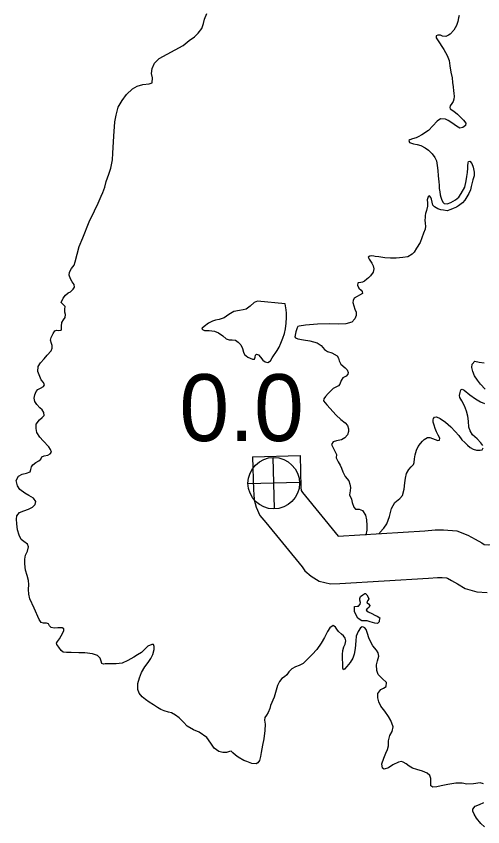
# Model space of a CAD drawing. Extents: x -939622 to -934222, y 1383701 to 1385301.
# Drawn here: x -936508.32 to -936499.49, y 1384666.36 to 1384681.72 of the extents above; entities that cross this region are included whole.
import ezdxf

# ---------------------------------------------------------------- set-up
doc = ezdxf.new("R2010")
doc.units = 0
for name, color, linetype in [('Level 10', 7, 'Continuous'), ('Level 25', 7, 'Continuous'), ('Level 26', 7, 'Continuous'), ('Level 9', 7, 'Continuous')]:
    doc.layers.add(name, color=color, linetype=linetype)

msp = doc.modelspace()

# ---------------------------------------------------------------- linework, layer by layer
at = {"layer": 'Level 10'}
for points in [[(-936502.949, 1384673.399), (-936502.932, 1384672.787), (-936502.928, 1384672.732), (-936502.9, 1384672.698), (-936502.224, 1384671.87), (-936500.588, 1384671.967), (-936500.39, 1384671.985), (-936500.229, 1384671.986), (-936499.981, 1384671.97), (-936499.77, 1384671.888), (-936499.632, 1384671.808), (-936499.509, 1384671.739), (-936499.461, 1384671.709), (-936499.457, 1384671.708), (-936499.384, 1384671.703), (-936497.36, 1384671.737), (-936493.907, 1384671.783), (-936493.844, 1384671.791), (-936493.821, 1384671.795), (-936493.794, 1384671.813), (-936493.74, 1384671.866), (-936492.232, 1384673.699), (-936487.825, 1384673.598)], [(-936503.849, 1384673.373), (-936502.949, 1384673.399)], [(-936503.849, 1384673.373), (-936503.831, 1384672.741), (-936503.825, 1384672.662), (-936503.817, 1384672.553), (-936503.778, 1384672.415), (-936503.707, 1384672.262), (-936503.597, 1384672.128), (-936502.911, 1384671.289), (-936502.856, 1384671.213), (-936502.74, 1384671.109), (-936502.587, 1384671.013), (-936502.372, 1384670.965), (-936502.195, 1384670.97), (-936500.519, 1384671.069), (-936500.346, 1384671.085), (-936500.256, 1384671.086), (-936500.178, 1384671.081), (-936500.159, 1384671.073), (-936500.078, 1384671.027), (-936499.969, 1384670.964), (-936499.822, 1384670.874), (-936499.602, 1384670.815), (-936499.404, 1384670.803)]]:
    msp.add_lwpolyline(points, dxfattribs=at)
at = {"layer": 'Level 26'}
for p, q in [((-936503.435, 1384672.383), (-936503.457, 1384673.359)), ((-936502.958, 1384672.882), (-936503.934, 1384672.86))]:
    msp.add_line(p, q, dxfattribs=at)
msp.add_circle((-936503.446, 1384672.871), 0.488, dxfattribs=at)
at = {"layer": 'Level 9'}
for points in [[(-936507.472, 1384676.293), (-936507.432, 1384676.375), (-936507.388, 1384676.433), (-936507.336, 1384676.476), (-936507.297, 1384676.498), (-936507.247, 1384676.545), (-936507.218, 1384676.584), (-936507.222, 1384676.638), (-936507.263, 1384676.689), (-936507.297, 1384676.745), (-936507.317, 1384676.811), (-936507.312, 1384676.871), (-936507.278, 1384676.941), (-936507.228, 1384677.002), (-936507.206, 1384677.063), (-936507.129, 1384677.354), (-936507.061, 1384677.524), (-936506.943, 1384677.824), (-936506.837, 1384678.031), (-936506.768, 1384678.177), (-936506.712, 1384678.308), (-936506.68, 1384678.381), (-936506.647, 1384678.484), (-936506.619, 1384678.59), (-936506.569, 1384678.727), (-936506.533, 1384678.842), (-936506.501, 1384679.002), (-936506.495, 1384679.123), (-936506.475, 1384679.445), (-936506.452, 1384679.716), (-936506.431, 1384679.846), (-936506.39, 1384680), (-936506.318, 1384680.123), (-936506.237, 1384680.239), (-936506.123, 1384680.347), (-936506.031, 1384680.397), (-936505.926, 1384680.424), (-936505.807, 1384680.436), (-936505.75, 1384680.461), (-936505.74, 1384680.552), (-936505.758, 1384680.638), (-936505.751, 1384680.729), (-936505.705, 1384680.832), (-936505.617, 1384680.918), (-936505.164, 1384681.167), (-936505.047, 1384681.26), (-936504.949, 1384681.329), (-936504.876, 1384681.397), (-936504.806, 1384681.485), (-936504.776, 1384681.585), (-936504.757, 1384681.667), (-936504.714, 1384681.77)], [(-936499.938, 1384681.735), (-936499.949, 1384681.689), (-936499.962, 1384681.623), (-936499.984, 1384681.544), (-936500.036, 1384681.459), (-936500.103, 1384681.382), (-936500.139, 1384681.36), (-936500.163, 1384681.347), (-936500.186, 1384681.338), (-936500.25, 1384681.345), (-936500.289, 1384681.359), (-936500.34, 1384681.361), (-936500.37, 1384681.348), (-936500.372, 1384681.312), (-936500.347, 1384681.274), (-936500.225, 1384681.087), (-936500.165, 1384680.974), (-936500.127, 1384680.882), (-936500.109, 1384680.78), (-936500.092, 1384680.663), (-936500.071, 1384680.555), (-936500.06, 1384680.462), (-936500.052, 1384680.381), (-936500.044, 1384680.309), (-936500.037, 1384680.261), (-936500.032, 1384680.198), (-936500.034, 1384680.15), (-936500.051, 1384680.102), (-936500.077, 1384680.068), (-936500.106, 1384680.022), (-936500.111, 1384679.992), (-936500.107, 1384679.965), (-936500.037, 1384679.918), (-936499.964, 1384679.866), (-936499.908, 1384679.81), (-936499.856, 1384679.748), (-936499.809, 1384679.692), (-936499.817, 1384679.647), (-936499.867, 1384679.61), (-936499.921, 1384679.599), (-936499.988, 1384679.634), (-936500.077, 1384679.698), (-936500.141, 1384679.742), (-936500.196, 1384679.77), (-936500.286, 1384679.774)], [(-936500.286, 1384679.774), (-936500.351, 1384679.733), (-936500.517, 1384679.555), (-936500.641, 1384679.471), (-936500.712, 1384679.433), (-936500.751, 1384679.414), (-936500.82, 1384679.4), (-936500.867, 1384679.381), (-936500.891, 1384679.363), (-936500.875, 1384679.33), (-936500.802, 1384679.304), (-936500.733, 1384679.288), (-936500.66, 1384679.269), (-936500.578, 1384679.226), (-936500.517, 1384679.182), (-936500.447, 1384679.114), (-936500.394, 1384679.041), (-936500.365, 1384678.978), (-936500.351, 1384678.894), (-936500.34, 1384678.795), (-936500.331, 1384678.696), (-936500.322, 1384678.585), (-936500.315, 1384678.522), (-936500.313, 1384678.456), (-936500.303, 1384678.393), (-936500.298, 1384678.336), (-936500.285, 1384678.291), (-936500.272, 1384678.252), (-936500.244, 1384678.199), (-936500.222, 1384678.172), (-936500.165, 1384678.168), (-936500.094, 1384678.19), (-936500.005, 1384678.241), (-936499.94, 1384678.29), (-936499.9, 1384678.358), (-936499.831, 1384678.48), (-936499.8, 1384678.598), (-936499.788, 1384678.682), (-936499.777, 1384678.761), (-936499.773, 1384678.842), (-936499.771, 1384678.884), (-936499.764, 1384678.941), (-936499.756, 1384678.969), (-936499.732, 1384678.975), (-936499.695, 1384678.931), (-936499.669, 1384678.862), (-936499.652, 1384678.767), (-936499.65, 1384678.694), (-936499.675, 1384678.622), (-936499.708, 1384678.492), (-936499.721, 1384678.428), (-936499.753, 1384678.364), (-936499.79, 1384678.297), (-936499.83, 1384678.233), (-936499.871, 1384678.187), (-936499.951, 1384678.125), (-936499.989, 1384678.1), (-936500.049, 1384678.074), (-936500.096, 1384678.055), (-936500.162, 1384678.035), (-936500.231, 1384678.046), (-936500.285, 1384678.053), (-936500.34, 1384678.073), (-936500.404, 1384678.108), (-936500.434, 1384678.14), (-936500.448, 1384678.197), (-936500.461, 1384678.251), (-936500.471, 1384678.287), (-936500.499, 1384678.319), (-936500.525, 1384678.3), (-936500.542, 1384678.24), (-936500.538, 1384678.186), (-936500.536, 1384678.12), (-936500.552, 1384678.041), (-936500.572, 1384677.983), (-936500.58, 1384677.941), (-936500.582, 1384677.902), (-936500.584, 1384677.863), (-936500.579, 1384677.794), (-936500.572, 1384677.74), (-936500.582, 1384677.685), (-936500.613, 1384677.609), (-936500.675, 1384677.433), (-936500.744, 1384677.327), (-936500.785, 1384677.25), (-936500.826, 1384677.21), (-936500.909, 1384677.163), (-936501.004, 1384677.146), (-936501.13, 1384677.134), (-936501.238, 1384677.134), (-936501.34, 1384677.141), (-936501.455, 1384677.159), (-936501.524, 1384677.169), (-936501.548, 1384677.172), (-936501.599, 1384677.177), (-936501.629, 1384677.173), (-936501.656, 1384677.154), (-936501.637, 1384677.116), (-936501.587, 1384677.042), (-936501.561, 1384676.988), (-936501.551, 1384676.934)], [(-936501.551, 1384676.934), (-936501.565, 1384676.868), (-936501.614, 1384676.8), (-936501.652, 1384676.763), (-936501.684, 1384676.735), (-936501.728, 1384676.701), (-936501.764, 1384676.682), (-936501.797, 1384676.676), (-936501.848, 1384676.665), (-936501.853, 1384676.659), (-936501.862, 1384676.623), (-936501.833, 1384676.569), (-936501.793, 1384676.528), (-936501.775, 1384676.502), (-936501.765, 1384676.466)], [(-936503.227, 1384676.27), (-936503.756, 1384676.319), (-936503.819, 1384676.293), (-936503.895, 1384676.227), (-936503.968, 1384676.171), (-936504.025, 1384676.155), (-936504.096, 1384676.144), (-936504.204, 1384676.123), (-936504.298, 1384676.069), (-936504.383, 1384676.006), (-936504.478, 1384675.971), (-936504.547, 1384675.96), (-936504.606, 1384675.94), (-936504.683, 1384675.905), (-936504.765, 1384675.842), (-936504.803, 1384675.808), (-936504.806, 1384675.787), (-936504.76, 1384675.767), (-936504.67, 1384675.767), (-936504.571, 1384675.754), (-936504.492, 1384675.721), (-936504.409, 1384675.663), (-936504.348, 1384675.604), (-936504.29, 1384675.585), (-936504.236, 1384675.59), (-936504.173, 1384675.579), (-936504.118, 1384675.542), (-936504.072, 1384675.495), (-936504.036, 1384675.424), (-936504.02, 1384675.355), (-936504.003, 1384675.308), (-936503.936, 1384675.258), (-936503.848, 1384675.222), (-936503.809, 1384675.223), (-936503.798, 1384675.259), (-936503.79, 1384675.299), (-936503.772, 1384675.314), (-936503.733, 1384675.303), (-936503.699, 1384675.262), (-936503.655, 1384675.203), (-936503.606, 1384675.171), (-936503.558, 1384675.161), (-936503.505, 1384675.192), (-936503.474, 1384675.244)], [(-936501.765, 1384676.466), (-936501.923, 1384676.376), (-936501.942, 1384676.334), (-936501.95, 1384676.294), (-936501.93, 1384676.232), (-936501.908, 1384676.169), (-936501.885, 1384676.113), (-936501.883, 1384676.05), (-936501.911, 1384675.983), (-936501.967, 1384675.924), (-936502.08, 1384675.894), (-936502.226, 1384675.887), (-936502.398, 1384675.891), (-936502.616, 1384675.882), (-936502.844, 1384675.866), (-936502.966, 1384675.848), (-936502.987, 1384675.838), (-936503.001, 1384675.814), (-936503.029, 1384675.738), (-936503.039, 1384675.674), (-936503.044, 1384675.644), (-936503.035, 1384675.623), (-936502.992, 1384675.604), (-936502.881, 1384675.589), (-936502.766, 1384675.568), (-936502.621, 1384675.53), (-936502.548, 1384675.481), (-936502.488, 1384675.404), (-936502.428, 1384675.37), (-936502.346, 1384675.339), (-936502.245, 1384675.285), (-936502.22, 1384675.241), (-936502.206, 1384675.187), (-936502.175, 1384675.128), (-936502.095, 1384675.055), (-936502.058, 1384675.02), (-936502.035, 1384674.969), (-936502.046, 1384674.939), (-936502.078, 1384674.902), (-936502.14, 1384674.87), (-936502.172, 1384674.815), (-936502.197, 1384674.751), (-936502.22, 1384674.715), (-936502.27, 1384674.689), (-936502.323, 1384674.664), (-936502.361, 1384674.626), (-936502.413, 1384674.568), (-936502.466, 1384674.515), (-936502.498, 1384674.469), (-936502.502, 1384674.43), (-936502.44, 1384674.354), (-936502.267, 1384674.163), (-936502.174, 1384674.076), (-936502.092, 1384674.015), (-936502.051, 1384673.965), (-936502.028, 1384673.899), (-936502.033, 1384673.848), (-936502.052, 1384673.787), (-936502.102, 1384673.732), (-936502.166, 1384673.694), (-936502.259, 1384673.673), (-936502.318, 1384673.654), (-936502.35, 1384673.602), (-936502.293, 1384673.492), (-936502.26, 1384673.418), (-936502.262, 1384673.352), (-936502.229, 1384673.277), (-936502.186, 1384673.215), (-936502.163, 1384673.153), (-936502.14, 1384673.084), (-936502.092, 1384672.999), (-936502.027, 1384672.913), (-936502.004, 1384672.854), (-936501.99, 1384672.788), (-936502.001, 1384672.725), (-936502.013, 1384672.649), (-936501.972, 1384672.569), (-936501.961, 1384672.503), (-936501.932, 1384672.42), (-936501.898, 1384672.379), (-936501.826, 1384672.381), (-936501.765, 1384672.356), (-936501.709, 1384672.267), (-936501.688, 1384672.177), (-936501.685, 1384672.069), (-936501.685, 1384671.979), (-936501.704, 1384671.891), (-936501.705, 1384671.888)], [(-936507.945, 1384674.607), (-936507.916, 1384674.644), (-936507.86, 1384674.673), (-936507.806, 1384674.701), (-936507.789, 1384674.738), (-936507.803, 1384674.779), (-936507.849, 1384674.829), (-936507.911, 1384674.987), (-936507.907, 1384675.08), (-936507.861, 1384675.154), (-936507.795, 1384675.231), (-936507.737, 1384675.298), (-936507.661, 1384675.379), (-936507.641, 1384675.427), (-936507.643, 1384675.478), (-936507.653, 1384675.52), (-936507.67, 1384675.58), (-936507.659, 1384675.634), (-936507.625, 1384675.71), (-936507.591, 1384675.756), (-936507.555, 1384675.772), (-936507.525, 1384675.767), (-936507.474, 1384675.772), (-936507.463, 1384675.793), (-936507.467, 1384675.844), (-936507.46, 1384675.916), (-936507.429, 1384675.965), (-936507.394, 1384676.011), (-936507.387, 1384676.069), (-936507.403, 1384676.11), (-936507.402, 1384676.171), (-936507.394, 1384676.219), (-936507.472, 1384676.293)], [(-936503.474, 1384675.244), (-936503.379, 1384675.388), (-936503.345, 1384675.452), (-936503.314, 1384675.522), (-936503.274, 1384675.617), (-936503.241, 1384675.708), (-936503.225, 1384675.795), (-936503.211, 1384675.904), (-936503.205, 1384676.009), (-936503.204, 1384676.091), (-936503.212, 1384676.154), (-936503.227, 1384676.27)], [(-936499.441, 1384674.655), (-936499.531, 1384674.751), (-936499.587, 1384674.825), (-936499.643, 1384674.905), (-936499.679, 1384674.991), (-936499.696, 1384675.062), (-936499.689, 1384675.129), (-936499.636, 1384675.181), (-936499.555, 1384675.166), (-936499.464, 1384675.15)], [(-936499.488, 1384673.586), (-936499.523, 1384673.636), (-936499.597, 1384673.712), (-936499.683, 1384673.788), (-936499.73, 1384673.862), (-936499.753, 1384673.936), (-936499.759, 1384674.045), (-936499.771, 1384674.14), (-936499.798, 1384674.239), (-936499.837, 1384674.337), (-936499.884, 1384674.432), (-936499.922, 1384674.494), (-936499.926, 1384674.536), (-936499.919, 1384674.593), (-936499.903, 1384674.642), (-936499.876, 1384674.654), (-936499.842, 1384674.637), (-936499.732, 1384674.544), (-936499.628, 1384674.469), (-936499.53, 1384674.415), (-936499.454, 1384674.381)], [(-936506.315, 1384669.464), (-936506.432, 1384669.449), (-936506.555, 1384669.446), (-936506.636, 1384669.446), (-936506.669, 1384669.445), (-936506.699, 1384669.457), (-936506.712, 1384669.501), (-936506.735, 1384669.555), (-936506.781, 1384669.605), (-936506.878, 1384669.638), (-936507.02, 1384669.658), (-936507.134, 1384669.658), (-936507.281, 1384669.66), (-936507.371, 1384669.66), (-936507.434, 1384669.667), (-936507.474, 1384669.702), (-936507.514, 1384669.761), (-936507.552, 1384669.814), (-936507.562, 1384669.841), (-936507.542, 1384669.872), (-936507.504, 1384669.924), (-936507.47, 1384669.979), (-936507.441, 1384670.034), (-936507.419, 1384670.08), (-936507.42, 1384670.113), (-936507.45, 1384670.133), (-936507.534, 1384670.13), (-936507.603, 1384670.123), (-936507.663, 1384670.139), (-936507.691, 1384670.168), (-936507.713, 1384670.204), (-936507.749, 1384670.218), (-936507.803, 1384670.219), (-936507.852, 1384670.23), (-936507.889, 1384670.286), (-936507.983, 1384670.503), (-936508.066, 1384670.678), (-936508.083, 1384670.767), (-936508.089, 1384670.86), (-936508.082, 1384670.951), (-936508.088, 1384671.029), (-936508.117, 1384671.124), (-936508.144, 1384671.226), (-936508.157, 1384671.342), (-936508.159, 1384671.43), (-936508.149, 1384671.505), (-936508.107, 1384671.584), (-936508.088, 1384671.666), (-936508.111, 1384671.719), (-936508.178, 1384671.766), (-936508.23, 1384671.803), (-936508.265, 1384671.886), (-936508.295, 1384671.988), (-936508.31, 1384672.099), (-936508.316, 1384672.192), (-936508.309, 1384672.255), (-936508.257, 1384672.317), (-936508.18, 1384672.349), (-936508.091, 1384672.381), (-936508.011, 1384672.42), (-936507.964, 1384672.466), (-936507.951, 1384672.527), (-936507.997, 1384672.585), (-936508.083, 1384672.637), (-936508.156, 1384672.68), (-936508.251, 1384672.753), (-936508.295, 1384672.824), (-936508.322, 1384672.925), (-936508.279, 1384673.007), (-936508.209, 1384673.045), (-936508.125, 1384673.06), (-936508.06, 1384673.089), (-936508.043, 1384673.134), (-936508.033, 1384673.18), (-936508.01, 1384673.219), (-936507.951, 1384673.263), (-936507.892, 1384673.292), (-936507.854, 1384673.329), (-936507.84, 1384673.368), (-936507.793, 1384673.391), (-936507.721, 1384673.405), (-936507.68, 1384673.427), (-936507.657, 1384673.461), (-936507.67, 1384673.509), (-936507.705, 1384673.562), (-936507.813, 1384673.676), (-936507.872, 1384673.746), (-936507.931, 1384673.835), (-936507.945, 1384673.907), (-936507.942, 1384673.988), (-936507.881, 1384674.074), (-936507.828, 1384674.114), (-936507.794, 1384674.157), (-936507.798, 1384674.208), (-936507.833, 1384674.262), (-936507.876, 1384674.299), (-936507.929, 1384674.361), (-936507.972, 1384674.42), (-936507.98, 1384674.483), (-936507.967, 1384674.546), (-936507.945, 1384674.607)], [(-936501.061, 1384672.583), (-936501.009, 1384672.641), (-936500.976, 1384672.757), (-936500.964, 1384672.877), (-936500.949, 1384672.968), (-936500.93, 1384673.052), (-936500.891, 1384673.129), (-936500.847, 1384673.181), (-936500.803, 1384673.224), (-936500.787, 1384673.264), (-936500.779, 1384673.33), (-936500.77, 1384673.406), (-936500.742, 1384673.497), (-936500.711, 1384673.564), (-936500.668, 1384673.625), (-936500.63, 1384673.668), (-936500.598, 1384673.702), (-936500.569, 1384673.721), (-936500.533, 1384673.737), (-936500.488, 1384673.738), (-936500.388, 1384673.702), (-936500.337, 1384673.682), (-936500.31, 1384673.686), (-936500.302, 1384673.723), (-936500.334, 1384673.779), (-936500.362, 1384673.847), (-936500.388, 1384673.91), (-936500.408, 1384673.972), (-936500.425, 1384674.026), (-936500.426, 1384674.071), (-936500.421, 1384674.098), (-936500.403, 1384674.123), (-936500.365, 1384674.13), (-936500.295, 1384674.099), (-936500.197, 1384674.026), (-936500.092, 1384673.939), (-936500.012, 1384673.854), (-936499.943, 1384673.772), (-936499.884, 1384673.695), (-936499.829, 1384673.64), (-936499.779, 1384673.59), (-936499.727, 1384673.549), (-936499.669, 1384673.518), (-936499.609, 1384673.499), (-936499.537, 1384673.495), (-936499.501, 1384673.505), (-936499.478, 1384673.541)], [(-936501.445, 1384671.92), (-936501.435, 1384671.935), (-936501.36, 1384672.018), (-936501.308, 1384672.104), (-936501.252, 1384672.238), (-936501.217, 1384672.389), (-936501.152, 1384672.508), (-936501.061, 1384672.583)], [(-936501.853, 1384670.312), (-936501.914, 1384670.436), (-936501.919, 1384670.499), (-936501.914, 1384670.533), (-936501.866, 1384670.543), (-936501.842, 1384670.544), (-936501.81, 1384670.578), (-936501.805, 1384670.608), (-936501.818, 1384670.653), (-936501.819, 1384670.686), (-936501.805, 1384670.722), (-936501.761, 1384670.756), (-936501.723, 1384670.782), (-936501.708, 1384670.782), (-936501.686, 1384670.758), (-936501.661, 1384670.714), (-936501.645, 1384670.678), (-936501.662, 1384670.648), (-936501.685, 1384670.626), (-936501.679, 1384670.602), (-936501.651, 1384670.588), (-936501.629, 1384670.553), (-936501.64, 1384670.522), (-936501.684, 1384670.482), (-936501.696, 1384670.464), (-936501.659, 1384670.435), (-936501.592, 1384670.4), (-936501.534, 1384670.372), (-936501.486, 1384670.349), (-936501.437, 1384670.318)], [(-936501.437, 1384670.318), (-936501.453, 1384670.269), (-936501.453, 1384670.245), (-936501.482, 1384670.214), (-936501.53, 1384670.219), (-936501.623, 1384670.243), (-936501.675, 1384670.26), (-936501.717, 1384670.265), (-936501.753, 1384670.261), (-936501.78, 1384670.263), (-936501.829, 1384670.292), (-936501.853, 1384670.312)], [(-936502.064, 1384669.395), (-936502.104, 1384669.346), (-936502.128, 1384669.333), (-936502.135, 1384669.366), (-936502.141, 1384669.453), (-936502.146, 1384669.543), (-936502.146, 1384669.627), (-936502.139, 1384669.7), (-936502.117, 1384669.772), (-936502.094, 1384669.824), (-936502.084, 1384669.882), (-936502.091, 1384669.932), (-936502.123, 1384669.977), (-936502.163, 1384670.012), (-936502.221, 1384670.061), (-936502.249, 1384670.105), (-936502.274, 1384670.141), (-936502.302, 1384670.164), (-936502.323, 1384670.172), (-936502.385, 1384670.129), (-936502.428, 1384670.061), (-936502.485, 1384669.948), (-936502.548, 1384669.841), (-936502.631, 1384669.722), (-936502.718, 1384669.626), (-936502.815, 1384669.53), (-936502.89, 1384669.456), (-936502.964, 1384669.415), (-936503.035, 1384669.392), (-936503.103, 1384669.354), (-936503.159, 1384669.298), (-936503.196, 1384669.243), (-936503.24, 1384669.2), (-936503.296, 1384669.171), (-936503.336, 1384669.116), (-936503.373, 1384669.036), (-936503.439, 1384668.815), (-936503.509, 1384668.66), (-936503.519, 1384668.599), (-936503.553, 1384668.529), (-936503.585, 1384668.477), (-936503.617, 1384668.431), (-936503.621, 1384668.383), (-936503.607, 1384668.305), (-936503.615, 1384668.182), (-936503.635, 1384668.028), (-936503.659, 1384667.91), (-936503.685, 1384667.771), (-936503.694, 1384667.69), (-936503.716, 1384667.614), (-936503.745, 1384667.574), (-936503.78, 1384667.555), (-936503.862, 1384667.562), (-936503.955, 1384667.595), (-936504.013, 1384667.618), (-936504.117, 1384667.681), (-936504.169, 1384667.715), (-936504.218, 1384667.759), (-936504.252, 1384667.791), (-936504.282, 1384667.79), (-936504.338, 1384667.771), (-936504.407, 1384667.769), (-936504.483, 1384667.788), (-936504.572, 1384667.848), (-936504.64, 1384667.946), (-936504.715, 1384668.055), (-936504.859, 1384668.156), (-936504.965, 1384668.198), (-936505.087, 1384668.267), (-936505.155, 1384668.34), (-936505.239, 1384668.428), (-936505.306, 1384668.477), (-936505.383, 1384668.52), (-936505.44, 1384668.533), (-936505.522, 1384668.558), (-936505.585, 1384668.58), (-936505.646, 1384668.618), (-936505.726, 1384668.669), (-936505.802, 1384668.721), (-936505.873, 1384668.771), (-936505.94, 1384668.823), (-936505.993, 1384668.893), (-936506.019, 1384668.965), (-936506.022, 1384669.073), (-936505.989, 1384669.182), (-936505.95, 1384669.285), (-936505.884, 1384669.389), (-936505.821, 1384669.475), (-936505.772, 1384669.552), (-936505.735, 1384669.625), (-936505.711, 1384669.722), (-936505.71, 1384669.779), (-936505.72, 1384669.812), (-936505.756, 1384669.817), (-936505.83, 1384669.785), (-936505.891, 1384669.72), (-936505.952, 1384669.661), (-936506.026, 1384669.617), (-936506.094, 1384669.576), (-936506.209, 1384669.51), (-936506.315, 1384669.464)], [(-936499.475, 1384667.174), (-936499.538, 1384667.191), (-936499.661, 1384667.175), (-936499.79, 1384667.166), (-936499.88, 1384667.184), (-936499.997, 1384667.184), (-936500.152, 1384667.161), (-936500.275, 1384667.137), (-936500.361, 1384667.116), (-936500.436, 1384667.111), (-936500.473, 1384667.137), (-936500.471, 1384667.2), (-936500.471, 1384667.276), (-936500.493, 1384667.332), (-936500.539, 1384667.376), (-936500.63, 1384667.412), (-936500.736, 1384667.445), (-936500.818, 1384667.473), (-936500.882, 1384667.507), (-936500.94, 1384667.551), (-936500.998, 1384667.582), (-936501.029, 1384667.597), (-936501.085, 1384667.586), (-936501.189, 1384667.532), (-936501.274, 1384667.478), (-936501.354, 1384667.452), (-936501.388, 1384667.469), (-936501.399, 1384667.553), (-936501.363, 1384667.662), (-936501.327, 1384667.756), (-936501.293, 1384667.827), (-936501.274, 1384667.896), (-936501.271, 1384667.99), (-936501.247, 1384668.092), (-936501.204, 1384668.169), (-936501.188, 1384668.253), (-936501.228, 1384668.373), (-936501.275, 1384668.452), (-936501.344, 1384668.55), (-936501.419, 1384668.647), (-936501.454, 1384668.727), (-936501.474, 1384668.807), (-936501.473, 1384668.886), (-936501.416, 1384668.962), (-936501.365, 1384668.985), (-936501.318, 1384669.016), (-936501.314, 1384669.092), (-936501.392, 1384669.171), (-936501.466, 1384669.247), (-936501.495, 1384669.324), (-936501.498, 1384669.429), (-936501.479, 1384669.508), (-936501.455, 1384669.596), (-936501.466, 1384669.655), (-936501.503, 1384669.706), (-936501.568, 1384669.791), (-936501.609, 1384669.862), (-936501.645, 1384669.942), (-936501.668, 1384670.026), (-936501.697, 1384670.097), (-936501.722, 1384670.129), (-936501.747, 1384670.144), (-936501.771, 1384670.149), (-936501.806, 1384670.13), (-936501.849, 1384670.062), (-936501.886, 1384669.974), (-936501.895, 1384669.881), (-936501.903, 1384669.736), (-936501.921, 1384669.631), (-936501.949, 1384669.555), (-936502, 1384669.475), (-936502.064, 1384669.395)], [(-936499.455, 1384666.36), (-936499.522, 1384666.425), (-936499.609, 1384666.524), (-936499.653, 1384666.598), (-936499.679, 1384666.655), (-936499.677, 1384666.697), (-936499.634, 1384666.749), (-936499.548, 1384666.785), (-936499.471, 1384666.82)]]:
    msp.add_lwpolyline(points, dxfattribs=at)

# ---------------------------------------------------------------- texts
at = {"layer": 'Level 25'}
msp.add_text('0.0', height=1.2672, dxfattribs=at).set_placement((-936505.233, 1384673.67))

doc.saveas('drawing.dxf')
